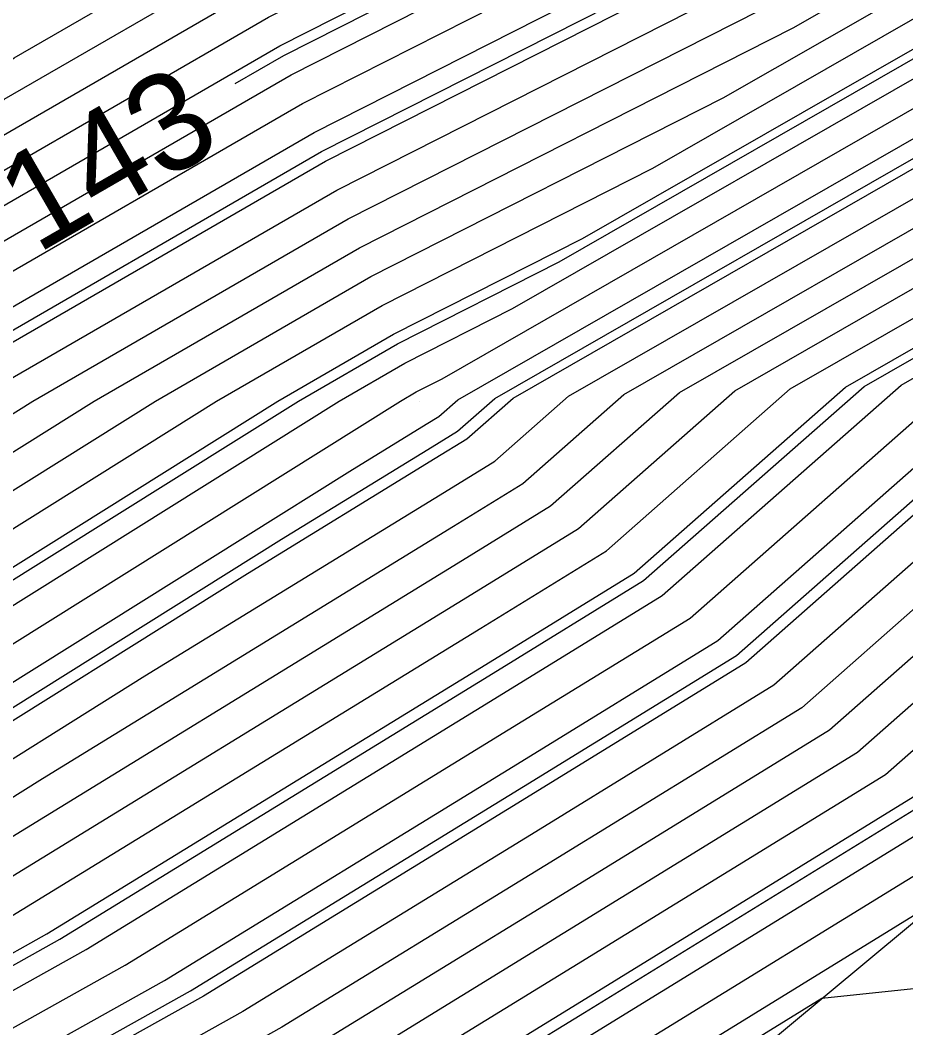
# Model space of a CAD drawing. Extents: x 2354170 to 2357230, y 866100 to 868290.
# Drawn here: x 2356061.79 to 2356079.95, y 866917.15 to 866937.82 of the extents above; entities that cross this region are included whole.
import ezdxf

# ---------------------------------------------------------------- set-up
doc = ezdxf.new("R2010")
doc.units = 0
for name, color, linetype in [('Default', 7, 'Continuous'), ('DTM Contours Major', 7, 'Continuous'), ('DTM Contours Minor', 7, 'Continuous'), ('DTM Contours Minor Text', 7, 'Continuous'), ('Exist DTM QL2 LIDAR Elevation Point', 7, 'Continuous'), ('PH Exist DTM Breakline', 7, 'Continuous')]:
    doc.layers.add(name, color=color, linetype=linetype)

msp = doc.modelspace()

# ---------------------------------------------------------------- linework, layer by layer
at = {"layer": 'Default'}
for points in [[(2356033.301, 866917.208), (2356038.025, 866920.522), (2356045.968, 866926.545), (2356049.307, 866928.912), (2356054.618, 866932.6), (2356055.967, 866933.394), (2356057.671, 866934.31), (2356061.661, 866937.046), (2356066.181, 866939.658), (2356072.298, 866942.76), (2356074.481, 866943.61), (2356078.191, 866945.372), (2356083.241, 866947.187), (2356090.041, 866950.358), (2356096.25, 866952.655), (2356103.415, 866954.36), (2356108.266, 866955.152), (2356112.816, 866955.877), (2356117.584, 866956.311), (2356125.219, 866955.566)], [(2356024.991, 866910.541), (2356034.108, 866916.339), (2356039.954, 866920.439), (2356046.616, 866925.491), (2356049.416, 866927.477), (2356055.903, 866931.98), (2356056.929, 866932.584), (2356058.224, 866933.281), (2356061.26, 866935.362), (2356066.647, 866938.475), (2356073.938, 866942.173), (2356075.655, 866942.842), (2356078.574, 866944.228), (2356082.546, 866945.655), (2356090.45, 866949.341), (2356096.245, 866951.485), (2356104.714, 866953.5), (2356108.606, 866954.136), (2356112.257, 866954.717), (2356117.992, 866955.239), (2356124.329, 866954.621)], [(2356024.52, 866909.55), (2356034.511, 866915.904), (2356040.918, 866920.398), (2356046.94, 866924.964), (2356049.471, 866926.759), (2356056.545, 866931.67), (2356057.409, 866932.179), (2356058.501, 866932.766), (2356061.059, 866934.52), (2356066.88, 866937.884), (2356074.758, 866941.88), (2356076.242, 866942.457), (2356078.765, 866943.655), (2356082.198, 866944.889), (2356090.655, 866948.833), (2356096.242, 866950.9), (2356105.363, 866953.07), (2356108.776, 866953.628), (2356111.977, 866954.138), (2356118.196, 866954.704), (2356123.884, 866954.148)], [(2356041.651, 866920.194), (2356041.882, 866920.356), (2356047.263, 866924.437), (2356049.525, 866926.041), (2356057.187, 866931.36), (2356057.89, 866931.774), (2356058.778, 866932.252), (2356060.858, 866933.678), (2356067.113, 866937.293), (2356075.579, 866941.586), (2356076.83, 866942.073), (2356078.957, 866943.083), (2356081.851, 866944.123), (2356090.859, 866948.324), (2356096.239, 866950.315), (2356106.012, 866952.64), (2356108.946, 866953.119), (2356111.697, 866953.558), (2356118.4, 866954.168), (2356123.439, 866953.676), (2356129.332, 866951.689), (2356132.794, 866950.969)], [(2356023.577, 866907.568), (2356035.318, 866915.035), (2356042.847, 866920.315), (2356047.587, 866923.91), (2356049.58, 866925.323), (2356057.829, 866931.05), (2356058.37, 866931.369), (2356059.055, 866931.737), (2356060.658, 866932.836), (2356067.346, 866936.702), (2356076.399, 866941.293), (2356077.417, 866941.689), (2356079.148, 866942.511), (2356081.503, 866943.358), (2356091.064, 866947.816), (2356096.236, 866949.73), (2356106.661, 866952.21), (2356109.115, 866952.611), (2356111.417, 866952.978), (2356118.604, 866953.632), (2356122.993, 866953.204)], [(2356023.106, 866906.577), (2356035.722, 866914.6), (2356043.811, 866920.274), (2356047.911, 866923.383), (2356049.634, 866924.605), (2356058.471, 866930.74), (2356058.851, 866930.964), (2356059.331, 866931.222), (2356060.457, 866931.994), (2356067.579, 866936.11), (2356077.219, 866940.999), (2356078.004, 866941.305), (2356079.339, 866941.939), (2356081.156, 866942.592), (2356091.268, 866947.307), (2356096.234, 866949.144), (2356107.311, 866951.78), (2356109.285, 866952.103), (2356111.137, 866952.398), (2356118.809, 866953.096), (2356122.548, 866952.731)], [(2356022.635, 866905.587), (2356036.125, 866914.165), (2356044.775, 866920.233), (2356048.235, 866922.856), (2356049.689, 866923.887), (2356059.113, 866930.43), (2356059.332, 866930.559), (2356059.608, 866930.708), (2356060.256, 866931.152), (2356067.812, 866935.519), (2356078.039, 866940.706), (2356078.591, 866940.921), (2356079.53, 866941.367), (2356080.808, 866941.826), (2356091.473, 866946.799), (2356096.231, 866948.559), (2356107.96, 866951.351), (2356109.455, 866951.595), (2356110.857, 866951.818), (2356119.013, 866952.56), (2356122.103, 866952.259)], [(2356060.942, 866930.822), (2356068.045, 866934.928), (2356078.859, 866940.412), (2356079.179, 866940.537), (2356079.722, 866940.795), (2356080.461, 866941.06), (2356091.677, 866946.291), (2356096.228, 866947.974), (2356108.609, 866950.921), (2356109.625, 866951.086), (2356110.577, 866951.238), (2356119.217, 866952.025), (2356121.658, 866951.786), (2356129.441, 866949.162), (2356139.485, 866947.074), (2356148.406, 866945.762), (2356155.262, 866943.465), (2356155.383, 866943.385)], [(2356021.693, 866903.605), (2356036.932, 866913.296), (2356046.704, 866920.15), (2356048.882, 866921.802), (2356049.798, 866922.451), (2356058.393, 866928.419), (2356059.984, 866929.504), (2356060.792, 866930.01), (2356068.278, 866934.336), (2356079.679, 866940.119), (2356079.766, 866940.153), (2356079.913, 866940.222), (2356080.113, 866940.294), (2356091.881, 866945.782), (2356096.225, 866947.389), (2356109.258, 866950.491), (2356109.794, 866950.578), (2356110.297, 866950.658), (2356119.421, 866951.489), (2356121.213, 866951.314)], [(2356021.222, 866902.614), (2356037.336, 866912.862), (2356047.668, 866920.109), (2356049.206, 866921.275), (2356049.853, 866921.733), (2356055.921, 866925.947), (2356059.984, 866928.718), (2356062.048, 866930.01), (2356068.512, 866933.745), (2356079.079, 866939.105), (2356080.099, 866939.69), (2356080.478, 866939.861), (2356092.086, 866945.274), (2356096.222, 866946.804), (2356109.908, 866950.061), (2356109.964, 866950.07), (2356110.017, 866950.079), (2356119.625, 866950.953), (2356120.768, 866950.841)], [(2356052.168, 866922.585), (2356053.448, 866923.474), (2356059.984, 866927.931), (2356063.304, 866930.01), (2356068.745, 866933.154), (2356077.639, 866937.665), (2356080.283, 866939.181), (2356081.264, 866939.624), (2356092.29, 866944.765), (2356096.219, 866946.219), (2356109.37, 866949.349), (2356109.956, 866949.459), (2356115.356, 866950.01), (2356119.829, 866950.417), (2356120.323, 866950.369), (2356129.523, 866947.266), (2356138.373, 866945.427), (2356144.902, 866944.467)], [(2356020.279, 866900.632), (2356038.143, 866911.992), (2356049.597, 866920.026), (2356049.854, 866920.221), (2356049.962, 866920.297), (2356050.975, 866921.001), (2356059.984, 866927.145), (2356064.56, 866930.01), (2356068.978, 866932.563), (2356076.2, 866936.226), (2356080.466, 866938.672), (2356082.05, 866939.387), (2356092.495, 866944.257), (2356096.217, 866945.634), (2356108.674, 866948.598), (2356109.923, 866948.835), (2356119.852, 866949.847)], [(2356021.872, 866900.954), (2356038.546, 866911.558), (2356048.544, 866918.57), (2356049.968, 866919.564), (2356050.188, 866919.689), (2356050.674, 866920.01), (2356059.984, 866926.359), (2356065.816, 866930.01), (2356069.211, 866931.971), (2356074.76, 866934.786), (2356080.65, 866938.163), (2356082.836, 866939.149), (2356092.699, 866943.749), (2356096.214, 866945.049), (2356107.977, 866947.848), (2356109.891, 866948.21), (2356119.299, 866949.17), (2356120.571, 866949.04)], [(2356025.941, 866902.861), (2356026.957, 866903.496), (2356038.95, 866911.123), (2356046.14, 866916.166), (2356049.942, 866918.821), (2356050.529, 866919.153), (2356051.827, 866920.01), (2356059.984, 866925.573), (2356067.073, 866930.01), (2356069.444, 866931.38), (2356073.32, 866933.346), (2356080.833, 866937.654), (2356083.623, 866938.912), (2356092.904, 866943.24), (2356096.211, 866944.464), (2356107.28, 866947.098), (2356109.858, 866947.585), (2356113.966, 866948.004)], [(2356032.042, 866906.039), (2356039.353, 866910.688), (2356043.737, 866913.763), (2356049.917, 866918.077), (2356050.87, 866918.618), (2356052.98, 866920.01), (2356059.984, 866924.786), (2356068.329, 866930.01), (2356069.677, 866930.789), (2356071.881, 866931.907), (2356081.017, 866937.145), (2356084.409, 866938.675), (2356093.108, 866942.732), (2356096.208, 866943.879), (2356106.584, 866946.348), (2356109.825, 866946.961), (2356118.194, 866947.814), (2356121.516, 866947.476)], [(2356021.946, 866899.08), (2356037.127, 866908.581), (2356039.757, 866910.254), (2356041.334, 866911.36), (2356049.891, 866917.333), (2356051.211, 866918.082), (2356054.133, 866920.01), (2356059.984, 866924), (2356069.585, 866930.01), (2356069.91, 866930.197), (2356070.441, 866930.467), (2356081.2, 866936.636), (2356085.195, 866938.438), (2356093.313, 866942.224), (2356096.205, 866943.294), (2356105.887, 866945.598), (2356109.793, 866946.336), (2356117.642, 866947.137), (2356121.988, 866946.694)], [(2356022.529, 866898.804), (2356039.878, 866909.663), (2356040.173, 866909.824), (2356049.865, 866916.59), (2356051.553, 866917.547), (2356055.286, 866920.01), (2356059.984, 866923.214), (2356068.549, 866928.575), (2356070.112, 866929.534), (2356070.374, 866929.696), (2356070.759, 866930.035), (2356081.384, 866936.127), (2356085.981, 866938.201), (2356093.517, 866941.715), (2356096.203, 866942.709), (2356105.191, 866944.848), (2356109.76, 866945.711), (2356117.089, 866946.459), (2356122.461, 866945.913)], [(2355996.249, 866891.115), (2356000.035, 866893.409), (2356003.156, 866896.068), (2356007.384, 866899.257), (2356016.84, 866904.988), (2356025.462, 866911.532), (2356033.704, 866916.773), (2356038.989, 866920.48), (2356046.292, 866926.018), (2356049.362, 866928.194), (2356055.261, 866932.29), (2356056.448, 866932.989), (2356057.947, 866933.795), (2356061.461, 866936.204), (2356066.414, 866939.067), (2356073.118, 866942.467), (2356075.068, 866943.226), (2356078.383, 866944.8), (2356079.911, 866945.349)], [(2356023.693, 866898.252), (2356039.396, 866908.081), (2356041.039, 866908.977), (2356049.813, 866915.102), (2356052.235, 866916.476), (2356057.591, 866920.01), (2356059.984, 866921.641), (2356064.346, 866924.372), (2356070.486, 866928.141), (2356071.519, 866928.777), (2356073.032, 866930.11), (2356081.751, 866935.109), (2356087.553, 866937.726), (2356093.926, 866940.698), (2356096.197, 866941.538), (2356103.798, 866943.347), (2356109.695, 866944.462), (2356115.984, 866945.104), (2356123.406, 866944.349)], [(2356024.275, 866897.977), (2356039.156, 866907.29), (2356041.472, 866908.554), (2356049.788, 866914.359), (2356052.576, 866915.94), (2356058.744, 866920.01), (2356059.984, 866920.855), (2356062.244, 866922.27), (2356070.673, 866927.445), (2356072.091, 866928.317), (2356074.168, 866930.147), (2356081.934, 866934.6), (2356088.339, 866937.489), (2356094.131, 866940.19), (2356096.194, 866940.953), (2356103.101, 866942.597), (2356109.663, 866943.838), (2356115.432, 866944.426), (2356123.879, 866943.567)], [(2356025.44, 866897.425), (2356038.674, 866905.708), (2356042.338, 866907.707), (2356049.736, 866912.872), (2356053.258, 866914.869), (2356059.925, 866919.267), (2356060.727, 866919.716), (2356071.048, 866926.052), (2356073.235, 866927.398), (2356076.441, 866930.222), (2356082.301, 866933.582), (2356089.912, 866937.015), (2356094.539, 866939.173), (2356096.189, 866939.783), (2356101.708, 866941.097), (2356109.598, 866942.588), (2356114.327, 866943.071), (2356124.824, 866942.003)], [(2356026.022, 866897.149), (2356038.433, 866904.917), (2356042.771, 866907.284), (2356049.71, 866912.128), (2356053.599, 866914.334), (2356059.861, 866918.465), (2356061.53, 866919.397), (2356071.235, 866925.355), (2356073.807, 866926.938), (2356077.577, 866930.259), (2356082.485, 866933.073), (2356090.698, 866936.778), (2356094.744, 866938.665), (2356096.186, 866939.198), (2356101.012, 866940.347), (2356109.565, 866941.964), (2356113.774, 866942.393), (2356125.296, 866941.221)], [(2356009.937, 866888.393), (2356010.093, 866888.528), (2356010.61, 866888.924), (2356019.42, 866895.602), (2356023.111, 866898.528), (2356039.637, 866908.872), (2356040.606, 866909.401), (2356049.839, 866915.846), (2356051.894, 866917.011), (2356056.438, 866920.01), (2356059.984, 866922.428), (2356066.448, 866926.473), (2356070.299, 866928.838), (2356070.946, 866929.236), (2356071.896, 866930.072), (2356081.567, 866935.618), (2356086.767, 866937.964), (2356093.722, 866941.207), (2356094.399, 866941.457)], [(2356027.187, 866896.598), (2356037.951, 866903.336), (2356043.637, 866906.437), (2356049.659, 866910.641), (2356054.282, 866913.263), (2356059.733, 866916.859), (2356063.138, 866918.761), (2356071.609, 866923.962), (2356074.951, 866926.019), (2356079.85, 866930.333), (2356082.852, 866932.055), (2356092.27, 866936.304), (2356095.153, 866937.648), (2356096.18, 866938.028), (2356099.618, 866938.846), (2356109.5, 866940.714), (2356112.67, 866941.038), (2356126.242, 866939.657)], [(2356012.428, 866888.079), (2356019.105, 866893.141), (2356024.858, 866897.701), (2356038.915, 866906.499), (2356041.905, 866908.13), (2356049.762, 866913.615), (2356052.917, 866915.405), (2356059.897, 866920.01), (2356059.984, 866920.069), (2356060.142, 866920.168), (2356070.86, 866926.748), (2356072.663, 866927.858), (2356075.304, 866930.184), (2356082.118, 866934.091), (2356089.125, 866937.252), (2356094.335, 866939.682), (2356096.191, 866940.368), (2356097.11, 866940.587)], [(2356027.769, 866896.322), (2356037.711, 866902.545), (2356044.07, 866906.014), (2356049.633, 866909.897), (2356054.623, 866912.727), (2356059.669, 866916.056), (2356063.941, 866918.443), (2356071.796, 866923.266), (2356075.523, 866925.56), (2356080.986, 866930.371), (2356083.035, 866931.546), (2356093.056, 866936.066), (2356095.357, 866937.14), (2356096.177, 866937.443), (2356098.922, 866938.096), (2356109.467, 866940.09), (2356112.117, 866940.36), (2356126.714, 866938.875)], [(2356028.351, 866896.046), (2356037.47, 866901.754), (2356044.503, 866905.59), (2356049.607, 866909.153), (2356054.964, 866912.192), (2356059.605, 866915.254), (2356064.745, 866918.125), (2356071.984, 866922.569), (2356076.095, 866925.1), (2356082.122, 866930.408), (2356083.219, 866931.037), (2356093.842, 866935.829), (2356095.562, 866936.631), (2356096.174, 866936.858), (2356098.225, 866937.346), (2356109.435, 866939.465), (2356111.565, 866939.682), (2356127.187, 866938.093)], [(2356014.936, 866887.758), (2356018.791, 866890.679), (2356026.604, 866896.874), (2356038.192, 866904.126), (2356043.204, 866906.86), (2356049.684, 866911.384), (2356053.941, 866913.798), (2356059.797, 866917.662), (2356062.334, 866919.079), (2356071.422, 866924.659), (2356074.379, 866926.479), (2356078.713, 866930.296), (2356082.668, 866932.564), (2356091.484, 866936.541), (2356094.948, 866938.156), (2356096.183, 866938.613), (2356099.892, 866939.496)], [(2356119.425, 866938.149), (2356111.012, 866939.005), (2356109.402, 866938.841), (2356097.529, 866936.596), (2356096.172, 866936.273), (2356095.766, 866936.123), (2356094.628, 866935.592), (2356083.402, 866930.528), (2356083.258, 866930.445), (2356076.667, 866924.64), (2356072.171, 866921.873), (2356065.548, 866917.807), (2356059.541, 866914.451), (2356055.305, 866911.656), (2356049.581, 866908.41), (2356044.936, 866905.167), (2356037.229, 866900.963), (2356030.903, 866897.003)], [(2356128.132, 866936.53), (2356110.46, 866938.327), (2356109.37, 866938.216), (2356096.832, 866935.846), (2356096.169, 866935.688), (2356095.971, 866935.614), (2356095.414, 866935.355), (2356089.419, 866932.65), (2356084.528, 866929.945), (2356083.928, 866929.752), (2356083.257, 866929.48), (2356077.24, 866924.181), (2356072.358, 866921.176), (2356066.352, 866917.489), (2356059.477, 866913.648), (2356055.646, 866911.121), (2356049.556, 866907.666), (2356045.369, 866904.744), (2356036.988, 866900.172), (2356029.516, 866895.495)], [(2356128.605, 866935.748), (2356109.907, 866937.649), (2356109.337, 866937.591), (2356096.67, 866935.196), (2356096.217, 866935.061), (2356096.159, 866935.067), (2356085.822, 866929.35), (2356084.515, 866928.928), (2356083.052, 866928.337), (2356077.812, 866923.721), (2356072.545, 866920.48), (2356067.155, 866917.171), (2356059.414, 866912.846), (2356055.987, 866910.585), (2356049.53, 866906.923), (2356045.802, 866904.32), (2356036.747, 866899.381), (2356030.098, 866895.219)], [(2356124.789, 866935.402), (2356109.355, 866936.972), (2356109.305, 866936.967), (2356108.192, 866936.756), (2356097.379, 866933.524), (2356095.993, 866933.664), (2356087.115, 866928.755), (2356085.102, 866928.104), (2356082.848, 866927.193), (2356078.384, 866923.262), (2356072.732, 866919.783), (2356067.959, 866916.853), (2356059.35, 866912.043), (2356056.329, 866910.05), (2356049.504, 866906.179), (2356046.235, 866903.897), (2356036.507, 866898.59), (2356035.361, 866897.873)], [(2356129.55, 866934.184), (2356118.109, 866935.348), (2356110.92, 866935.146), (2356108.853, 866935.07), (2356098.54, 866931.987), (2356095.826, 866932.261), (2356088.409, 866928.159), (2356085.689, 866927.281), (2356082.643, 866926.05), (2356078.956, 866922.802), (2356072.919, 866919.087), (2356068.763, 866916.535), (2356059.286, 866911.24), (2356056.67, 866909.514), (2356049.478, 866905.435), (2356046.668, 866903.473), (2356036.266, 866897.799), (2356031.262, 866894.668)], [(2356127.855, 866933.622), (2356112.712, 866933.197), (2356108.357, 866933.038), (2356099.702, 866930.45), (2356095.66, 866930.859), (2356089.702, 866927.564), (2356086.276, 866926.457), (2356082.439, 866924.906), (2356079.528, 866922.342), (2356073.107, 866918.39), (2356069.566, 866916.217), (2356059.222, 866910.437), (2356057.011, 866908.979), (2356049.452, 866904.692), (2356047.101, 866903.05), (2356036.025, 866897.008), (2356031.845, 866894.392)], [(2356129.296, 866929.665), (2356116.295, 866929.3), (2356107.365, 866928.973), (2356102.026, 866927.377), (2356095.328, 866928.053), (2356092.29, 866926.373), (2356087.449, 866924.81), (2356082.03, 866922.619), (2356080.672, 866921.423), (2356073.481, 866916.997), (2356071.173, 866915.58), (2356059.094, 866908.832), (2356057.693, 866907.908), (2356049.401, 866903.205), (2356047.967, 866902.203), (2356035.543, 866895.426), (2356033.009, 866893.84)], [(2356128.822, 866927.653), (2356118.086, 866927.352), (2356106.869, 866926.94), (2356103.187, 866925.84), (2356095.162, 866926.65), (2356093.583, 866925.777), (2356088.036, 866923.986), (2356081.826, 866921.476), (2356081.244, 866920.964), (2356073.668, 866916.301), (2356071.977, 866915.262), (2356059.03, 866908.029), (2356058.034, 866907.372), (2356049.375, 866902.461), (2356048.4, 866901.78), (2356035.302, 866894.635), (2356033.591, 866893.565)], [(2356119.878, 866925.403), (2356106.373, 866924.908), (2356104.349, 866924.303), (2356094.995, 866925.248), (2356094.877, 866925.182), (2356088.623, 866923.163), (2356086.961, 866922.491), (2356082.168, 866919.987), (2356080.729, 866919.835), (2356073.855, 866915.604), (2356072.781, 866914.944), (2356058.966, 866907.227), (2356058.376, 866906.837), (2356049.349, 866901.717), (2356048.832, 866901.357), (2356035.062, 866893.845), (2356034.174, 866893.289), (2356017.427, 866880.013)], [(2356081.369, 866923.001), (2356080.1, 866921.883), (2356073.294, 866917.694), (2356070.37, 866915.899), (2356059.158, 866909.635), (2356057.352, 866908.443), (2356049.427, 866903.948), (2356047.534, 866902.627), (2356035.784, 866896.217), (2356032.427, 866894.116), (2356017.742, 866882.474), (2356015.373, 866880.679), (2356010.928, 866877.268), (2356008.415, 866875.104), (2355998.493, 866867.529)]]:
    msp.add_lwpolyline(points, dxfattribs=at)
at = {"layer": 'DTM Contours Major'}
for points in [[(2356026.003, 866902.685), (2356028.652, 866904.344), (2356039.084, 866910.978), (2356045.339, 866915.365), (2356049.934, 866918.573), (2356050.643, 866918.975), (2356052.211, 866920.01), (2356059.984, 866925.311), (2356067.491, 866930.01), (2356069.521, 866931.183), (2356072.84, 866932.866), (2356080.895, 866937.484), (2356083.885, 866938.833), (2356092.972, 866943.071), (2356096.21, 866944.269), (2356107.048, 866946.848), (2356109.847, 866947.377), (2356114.035, 866947.804)], [(2356124.789, 866935.402), (2356109.355, 866936.972), (2356109.305, 866936.967), (2356108.192, 866936.756), (2356097.379, 866933.524), (2356095.993, 866933.664), (2356087.115, 866928.755), (2356085.102, 866928.104), (2356082.848, 866927.193), (2356078.384, 866923.262), (2356072.732, 866919.783), (2356067.959, 866916.853), (2356059.35, 866912.043), (2356056.329, 866910.05), (2356049.504, 866906.179), (2356046.235, 866903.897), (2356036.507, 866898.59), (2356035.361, 866897.873)]]:
    msp.add_lwpolyline(points, dxfattribs=at)
at = {"layer": 'DTM Contours Minor'}
for points in [[(2356039.047, 866920.524), (2356046.292, 866926.018), (2356049.362, 866928.194), (2356055.261, 866932.29), (2356056.448, 866932.989), (2356057.947, 866933.795), (2356061.461, 866936.204), (2356066.414, 866939.067), (2356073.118, 866942.467), (2356075.068, 866943.226), (2356078.383, 866944.8), (2356082.894, 866946.421), (2356090.246, 866949.849), (2356096.248, 866952.07), (2356104.065, 866953.93), (2356108.436, 866954.644), (2356112.536, 866955.297), (2356117.788, 866955.775), (2356124.774, 866955.093)], [(2356066.194, 866936.52), (2356067.191, 866937.096), (2356075.852, 866941.489), (2356077.025, 866941.945), (2356079.02, 866942.893), (2356081.735, 866943.868), (2356090.927, 866948.155), (2356096.238, 866950.12), (2356106.229, 866952.497), (2356109.002, 866952.95), (2356111.603, 866953.364), (2356118.468, 866953.989), (2356123.29, 866953.518), (2356129.341, 866951.478), (2356140.844, 866949.087), (2356147.774, 866948.068), (2356157.378, 866944.85), (2356160.093, 866943.065), (2356172.558, 866938.896), (2356178.031, 866936.809), (2356181.629, 866935.251), (2356192.604, 866930.455), (2356205.641, 866924.816), (2356214.691, 866920.9)], [(2356025.871, 866907.184), (2356036.394, 866913.876), (2356045.418, 866920.205), (2356048.451, 866922.505), (2356049.725, 866923.408), (2356059.541, 866930.224), (2356059.652, 866930.289), (2356059.793, 866930.365), (2356060.122, 866930.591), (2356067.968, 866935.125), (2356078.586, 866940.51), (2356078.983, 866940.665), (2356079.658, 866940.985), (2356080.577, 866941.315), (2356091.609, 866946.46), (2356096.229, 866948.169), (2356108.393, 866951.064), (2356109.568, 866951.256), (2356110.671, 866951.432), (2356119.149, 866952.203), (2356121.806, 866951.944)], [(2356020.751, 866901.623), (2356037.739, 866912.427), (2356048.633, 866920.067), (2356049.53, 866920.748), (2356049.907, 866921.015), (2356053.448, 866923.474), (2356059.984, 866927.931), (2356063.304, 866930.01), (2356068.745, 866933.154), (2356077.639, 866937.665), (2356080.283, 866939.181), (2356081.264, 866939.624), (2356092.29, 866944.765), (2356096.219, 866946.219), (2356109.37, 866949.349), (2356109.956, 866949.459), (2356115.356, 866950.01), (2356119.829, 866950.417), (2356120.323, 866950.369), (2356129.523, 866947.266), (2356133.085, 866946.526)], [(2356028.739, 866895.863), (2356037.309, 866901.226), (2356044.792, 866905.308), (2356049.59, 866908.658), (2356055.191, 866911.835), (2356059.563, 866914.719), (2356065.28, 866917.913), (2356072.108, 866922.105), (2356076.477, 866924.794), (2356082.88, 866930.433), (2356083.341, 866930.697), (2356094.366, 866935.671), (2356095.698, 866936.292), (2356096.173, 866936.468), (2356097.761, 866936.846), (2356109.413, 866939.049), (2356111.196, 866939.231), (2356120.249, 866938.31)], [(2356022.917, 866898.62), (2356039.717, 866909.136), (2356040.462, 866909.542), (2356049.848, 866916.094), (2356051.78, 866917.19), (2356056.054, 866920.01), (2356059.984, 866922.69), (2356067.148, 866927.174), (2356070.236, 866929.07), (2356070.756, 866929.39), (2356071.517, 866930.06), (2356081.506, 866935.788), (2356083.192, 866936.548)], [(2356024.858, 866897.701), (2356038.915, 866906.499), (2356041.905, 866908.13), (2356049.762, 866913.615), (2356052.917, 866915.405), (2356059.897, 866920.01), (2356059.984, 866920.069), (2356060.142, 866920.168), (2356070.86, 866926.748), (2356072.663, 866927.858), (2356075.304, 866930.184), (2356082.118, 866934.091), (2356086.092, 866935.884)], [(2356026.798, 866896.782), (2356038.112, 866903.863), (2356043.348, 866906.719), (2356049.676, 866911.136), (2356054.054, 866913.62), (2356059.776, 866917.394), (2356062.602, 866918.973), (2356071.484, 866924.427), (2356074.57, 866926.326), (2356079.092, 866930.308), (2356082.73, 866932.394), (2356088.997, 866935.222)], [(2356151.502, 866925.554), (2356150.051, 866925.982), (2356147.902, 866926.522), (2356129.612, 866931.007), (2356115.101, 866930.599), (2356107.696, 866930.328), (2356101.251, 866928.401), (2356095.439, 866928.988), (2356091.427, 866926.77), (2356087.058, 866925.359), (2356082.166, 866923.381), (2356080.291, 866921.73), (2356073.356, 866917.462), (2356070.638, 866915.793), (2356059.137, 866909.367), (2356057.466, 866908.265), (2356049.418, 866903.7), (2356047.678, 866902.486), (2356035.704, 866895.954), (2356032.621, 866894.024)], [(2356121.072, 866924.104), (2356106.043, 866923.553), (2356105.123, 866923.278), (2356100.521, 866923.743), (2356095.792, 866922.685), (2356094.229, 866922.855), (2356088.868, 866921.124), (2356083.482, 866918.31), (2356078.226, 866917.753), (2356073.98, 866915.14), (2356073.316, 866914.732), (2356058.924, 866906.691), (2356058.603, 866906.48), (2356049.332, 866901.222), (2356049.121, 866901.074), (2356044.054, 866898.31)]]:
    msp.add_lwpolyline(points, dxfattribs=at)
at = {"layer": 'Exist DTM QL2 LIDAR Elevation Point'}
msp.add_line((2356069.984, 866930.01), (2356069.984, 866930.01), dxfattribs=at)
at = {"layer": 'PH Exist DTM Breakline'}
msp.add_lwpolyline([(2355960.407, 866838.306), (2355986.692, 866856.201), (2356017.125, 866877.647), (2356034.802, 866892.991), (2356049.32, 866900.88), (2356058.873, 866906.056), (2356074.182, 866914.39), (2356081.673, 866920.619), (2356088.671, 866923.096), (2356094.982, 866925.134), (2356105.768, 866922.426), (2356126.575, 866918.118), (2356148.939, 866908.11), (2356209.516, 866880.335)], dxfattribs=at)

# ---------------------------------------------------------------- texts
at = {"layer": 'DTM Contours Minor Text'}
msp.add_text('143', height=2, rotation=30.0243, dxfattribs=at).set_placement((2356062.127, 866933.014))

doc.saveas('drawing.dxf')
